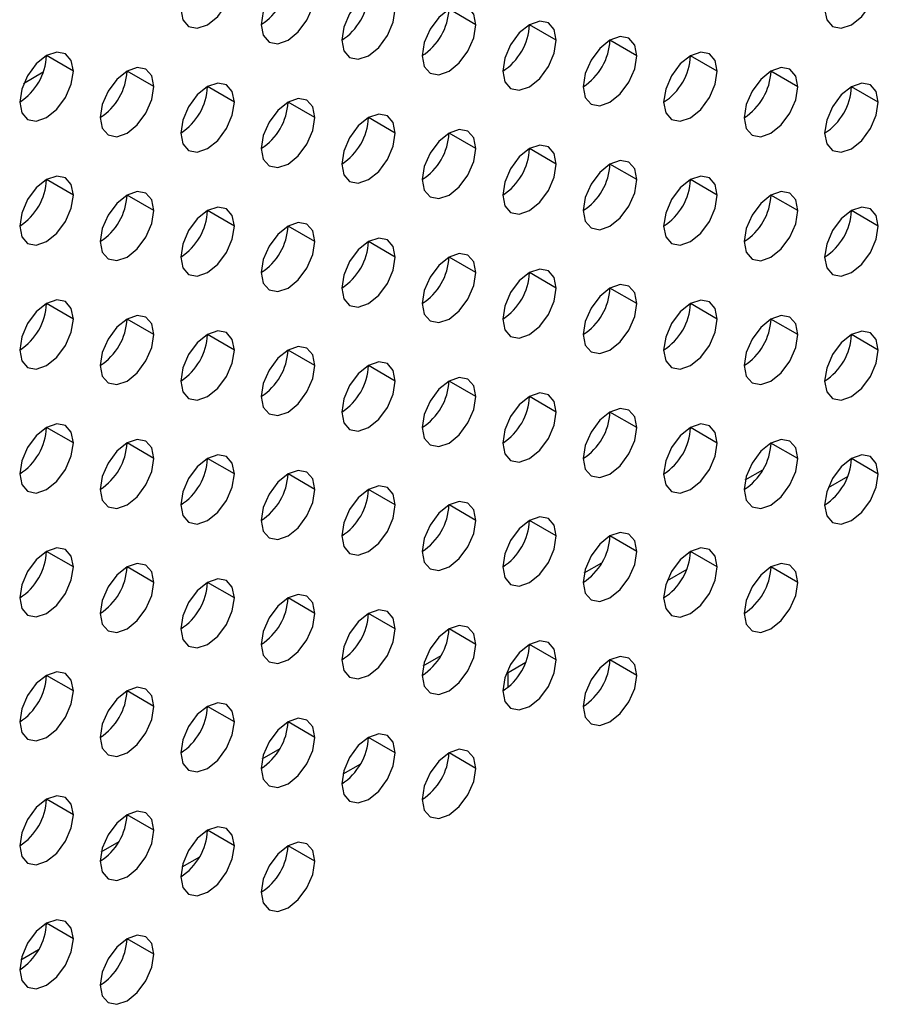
# Model space of a CAD drawing. Header units: millimetres. Extents: x 0 to 1118, y 0 to 864.
# Tile 291 of 438: x 990.56 to 992.83, y 638.32 to 640.92. Entities that reach past the tile are written whole.
import ezdxf

# ---------------------------------------------------------------- set-up
doc = ezdxf.new("R2010")
doc.units = ezdxf.units.MM

msp = doc.modelspace()

# ---------------------------------------------------------------- linework, layer by layer
at = {"color": 7, "linetype": 'Continuous', "lineweight": 25}
for p, q in [((991.7657, 640.9034), (991.695, 640.9442)), ((991.9778, 640.8625), (991.9071, 640.9033)), ((992.1899, 640.8217), (992.1192, 640.8625)), ((990.705, 640.781), (990.6343, 640.8218)), ((992.4021, 640.7808), (992.3314, 640.8216)), ((990.9171, 640.7401), (990.8464, 640.7809)), ((992.6142, 640.74), (992.5435, 640.7808)), ((991.1293, 640.6993), (991.0586, 640.7401)), ((992.8263, 640.6991), (992.7556, 640.7399)), ((991.3414, 640.6584), (991.2707, 640.6993)), ((991.5535, 640.6176), (991.4828, 640.6584)), ((991.7657, 640.5767), (991.695, 640.6176)), ((991.9778, 640.5359), (991.9071, 640.5767)), ((992.1899, 640.495), (992.1192, 640.5359)), ((990.705, 640.4544), (990.6343, 640.4952)), ((992.4021, 640.4542), (992.3314, 640.495)), ((990.9171, 640.4135), (990.8464, 640.4543)), ((992.6142, 640.4134), (992.5435, 640.4542)), ((991.1293, 640.3727), (991.0586, 640.4135)), ((992.8263, 640.3725), (992.7556, 640.4133)), ((991.3414, 640.3318), (991.2707, 640.3726)), ((991.5535, 640.291), (991.4828, 640.3318)), ((991.7657, 640.2501), (991.695, 640.2909)), ((991.9778, 640.2093), (991.9071, 640.2501)), ((992.1899, 640.1684), (992.1192, 640.2092)), ((990.705, 640.1277), (990.6343, 640.1686)), ((992.4021, 640.1276), (992.3314, 640.1684)), ((990.9171, 640.0869), (990.8464, 640.1277)), ((992.6142, 640.0867), (992.5435, 640.1276)), ((991.1293, 640.046), (991.0586, 640.0869)), ((992.8263, 640.0459), (992.7556, 640.0867)), ((991.3414, 640.0052), (991.2707, 640.046)), ((991.5535, 639.9644), (991.4828, 640.0052)), ((991.7657, 639.9235), (991.695, 639.9643)), ((991.9778, 639.8827), (991.9071, 639.9235)), ((992.1899, 639.8418), (992.1192, 639.8826)), ((990.705, 639.8011), (990.6343, 639.8419)), ((992.4021, 639.801), (992.3314, 639.8418)), ((990.9171, 639.7603), (990.8464, 639.8011)), ((992.6142, 639.7601), (992.5435, 639.8009)), ((991.1293, 639.7194), (991.0586, 639.7603)), ((992.8263, 639.7193), (992.7556, 639.7601)), ((991.3414, 639.6786), (991.2707, 639.7194)), ((992.7456, 639.7125), (992.6939, 639.6826)), ((991.5535, 639.6377), (991.4828, 639.6786)), ((991.7657, 639.5969), (991.695, 639.6377)), ((991.9778, 639.556), (991.9071, 639.5969)), ((992.1899, 639.5152), (992.1192, 639.556)), ((990.705, 639.4745), (990.6343, 639.5153)), ((992.4021, 639.4743), (992.3314, 639.5152)), ((990.9171, 639.4337), (990.8464, 639.4745)), ((992.3214, 639.4676), (992.2696, 639.4377)), ((992.6142, 639.4335), (992.5435, 639.4743)), ((991.1293, 639.3928), (991.0586, 639.4336)), ((991.3414, 639.352), (991.2707, 639.3928)), ((991.5535, 639.3111), (991.4828, 639.3519)), ((991.7657, 639.2703), (991.695, 639.3111)), ((991.9778, 639.2294), (991.9071, 639.2702)), ((992.1899, 639.1886), (992.1192, 639.2294)), ((991.8971, 639.2226), (991.8505, 639.1957)), ((990.705, 639.1479), (990.6343, 639.1887)), ((990.9171, 639.107), (990.8464, 639.1479)), ((991.1293, 639.0662), (991.0586, 639.107)), ((991.3414, 639.0254), (991.2707, 639.0662)), ((991.5535, 638.9845), (991.4828, 639.0253)), ((991.7657, 638.9437), (991.695, 638.9845)), ((991.4617, 638.955), (991.4151, 638.9281)), ((990.705, 638.8213), (990.6343, 638.8621)), ((990.9171, 638.7804), (990.8464, 638.8212)), ((991.1293, 638.7396), (991.0586, 638.7804)), ((991.3414, 638.6987), (991.2707, 638.7396)), ((991.0375, 638.7101), (990.9908, 638.6831)), ((990.705, 638.4947), (990.6343, 638.5355)), ((990.9171, 638.4538), (990.8464, 638.4946)), ((990.6132, 638.4651), (990.5666, 638.4382))]:
    msp.add_line(p, q, dxfattribs=at)
at = {"color": 8, "linetype": 'Continuous', "lineweight": 25}
for p, q in [((990.6257, 640.7778), (990.574, 640.7479)), ((992.4758, 639.7037), (992.5224, 639.7306)), ((992.0515, 639.4587), (992.0981, 639.4857)), ((991.6272, 639.2138), (991.6739, 639.2407)), ((991.8505, 639.1576), (991.8505, 639.1957)), ((991.203, 638.9689), (991.2496, 638.9958)), ((990.7787, 638.724), (990.8253, 638.7509))]:
    msp.add_line(p, q, dxfattribs=at)
at = {"color": 7, "linetype": 'Continuous', "lineweight": 25, "flags": 128}
for points in [[(990.9879, 640.9443), (990.9932, 640.9161), (991.0086, 640.8985), (991.0315, 640.894), (991.0586, 640.9034), (991.0856, 640.9253), (991.1086, 640.9562), (991.1239, 640.9915), (991.1293, 641.0259)], [(991.3414, 640.985), (991.336, 641.0132), (991.3207, 641.0308), (991.2978, 641.0353), (991.2707, 641.0259), (991.2436, 641.004), (991.2207, 640.9731), (991.2054, 640.9378), (991.2, 640.9034)], [(992.6849, 640.9441), (992.6903, 640.916), (992.7056, 640.8983), (992.7286, 640.8939), (992.7556, 640.9033), (992.7827, 640.9251), (992.8056, 640.956), (992.8209, 640.9914), (992.8263, 641.0257)], [(991.5535, 640.9442), (991.5482, 640.9723), (991.5328, 640.99), (991.5099, 640.9944), (991.4828, 640.985), (991.4558, 640.9632), (991.4328, 640.9323), (991.4175, 640.8969), (991.4121, 640.8626)], [(991.2, 640.9034), (991.2054, 640.8753), (991.2207, 640.8576), (991.2436, 640.8532), (991.2707, 640.8626), (991.2978, 640.8844), (991.3207, 640.9154), (991.336, 640.9507), (991.3414, 640.985)], [(991.4121, 640.8626), (991.4175, 640.8344), (991.4328, 640.8168), (991.4558, 640.8123), (991.4828, 640.8217), (991.5099, 640.8436), (991.5328, 640.8745), (991.5482, 640.9098), (991.5535, 640.9442)], [(991.7657, 640.9034), (991.7603, 640.9315), (991.745, 640.9491), (991.722, 640.9536), (991.695, 640.9442), (991.6679, 640.9224), (991.645, 640.8914), (991.6296, 640.8561), (991.6242, 640.8217)], [(991.6242, 640.8217), (991.6296, 640.7936), (991.645, 640.7759), (991.6679, 640.7715), (991.695, 640.7809), (991.722, 640.8027), (991.745, 640.8337), (991.7603, 640.869), (991.7657, 640.9034)], [(991.9778, 640.8625), (991.9724, 640.8906), (991.9571, 640.9083), (991.9342, 640.9127), (991.9071, 640.9033), (991.88, 640.8815), (991.8571, 640.8506), (991.8418, 640.8152), (991.8364, 640.7809)], [(991.8364, 640.7809), (991.8418, 640.7527), (991.8571, 640.7351), (991.88, 640.7306), (991.9071, 640.74), (991.9342, 640.7619), (991.9571, 640.7928), (991.9724, 640.8282), (991.9778, 640.8625)], [(992.1899, 640.8217), (992.1846, 640.8498), (992.1692, 640.8674), (992.1463, 640.8719), (992.1192, 640.8625), (992.0922, 640.8407), (992.0692, 640.8097), (992.0539, 640.7744), (992.0485, 640.74)], [(990.705, 640.781), (990.6996, 640.8091), (990.6843, 640.8268), (990.6614, 640.8312), (990.6343, 640.8218), (990.6072, 640.8), (990.5843, 640.769), (990.569, 640.7337), (990.5636, 640.6993)], [(992.0485, 640.74), (992.0539, 640.7119), (992.0692, 640.6942), (992.0922, 640.6898), (992.1192, 640.6992), (992.1463, 640.721), (992.1692, 640.752), (992.1846, 640.7873), (992.1899, 640.8217)], [(992.4021, 640.7808), (992.3967, 640.809), (992.3814, 640.8266), (992.3584, 640.8311), (992.3314, 640.8216), (992.3043, 640.7998), (992.2814, 640.7689), (992.266, 640.7335), (992.2606, 640.6992)], [(990.9171, 640.7401), (990.9118, 640.7683), (990.8964, 640.7859), (990.8735, 640.7904), (990.8464, 640.781), (990.8194, 640.7591), (990.7964, 640.7282), (990.7811, 640.6928), (990.7757, 640.6585)], [(992.6142, 640.74), (992.6088, 640.7681), (992.5935, 640.7858), (992.5705, 640.7902), (992.5435, 640.7808), (992.5164, 640.759), (992.4935, 640.728), (992.4782, 640.6927), (992.4728, 640.6583)], [(990.5636, 640.6993), (990.569, 640.6712), (990.5843, 640.6536), (990.6072, 640.6491), (990.6343, 640.6585), (990.6614, 640.6803), (990.6843, 640.7113), (990.6996, 640.7466), (990.705, 640.781)], [(992.2606, 640.6992), (992.266, 640.671), (992.2814, 640.6534), (992.3043, 640.6489), (992.3314, 640.6583), (992.3584, 640.6802), (992.3814, 640.7111), (992.3967, 640.7465), (992.4021, 640.7808)], [(990.7757, 640.6585), (990.7811, 640.6303), (990.7964, 640.6127), (990.8194, 640.6082), (990.8464, 640.6177), (990.8735, 640.6395), (990.8964, 640.6704), (990.9118, 640.7058), (990.9171, 640.7401)], [(991.1293, 640.6993), (991.1239, 640.7274), (991.1086, 640.7451), (991.0856, 640.7495), (991.0586, 640.7401), (991.0315, 640.7183), (991.0086, 640.6873), (990.9932, 640.652), (990.9879, 640.6176)], [(992.4728, 640.6583), (992.4782, 640.6302), (992.4935, 640.6125), (992.5164, 640.6081), (992.5435, 640.6175), (992.5705, 640.6393), (992.5935, 640.6703), (992.6088, 640.7056), (992.6142, 640.74)], [(992.8263, 640.6991), (992.8209, 640.7273), (992.8056, 640.7449), (992.7827, 640.7494), (992.7556, 640.74), (992.7286, 640.7181), (992.7056, 640.6872), (992.6903, 640.6518), (992.6849, 640.6175)], [(991.3414, 640.6584), (991.336, 640.6866), (991.3207, 640.7042), (991.2978, 640.7087), (991.2707, 640.6993), (991.2436, 640.6774), (991.2207, 640.6465), (991.2054, 640.6111), (991.2, 640.5768)], [(990.9879, 640.6176), (990.9932, 640.5895), (991.0086, 640.5719), (991.0315, 640.5674), (991.0586, 640.5768), (991.0856, 640.5986), (991.1086, 640.6296), (991.1239, 640.6649), (991.1293, 640.6993)], [(992.6849, 640.6175), (992.6903, 640.5893), (992.7056, 640.5717), (992.7286, 640.5672), (992.7556, 640.5766), (992.7827, 640.5985), (992.8056, 640.6294), (992.8209, 640.6648), (992.8263, 640.6991)], [(991.2, 640.5768), (991.2054, 640.5487), (991.2207, 640.531), (991.2436, 640.5266), (991.2707, 640.536), (991.2978, 640.5578), (991.3207, 640.5887), (991.336, 640.6241), (991.3414, 640.6584)], [(991.5535, 640.6176), (991.5482, 640.6457), (991.5328, 640.6634), (991.5099, 640.6678), (991.4828, 640.6584), (991.4558, 640.6366), (991.4328, 640.6056), (991.4175, 640.5703), (991.4121, 640.5359)], [(991.4121, 640.5359), (991.4175, 640.5078), (991.4328, 640.4902), (991.4558, 640.4857), (991.4828, 640.4951), (991.5099, 640.5169), (991.5328, 640.5479), (991.5482, 640.5832), (991.5535, 640.6176)], [(991.7657, 640.5767), (991.7603, 640.6049), (991.745, 640.6225), (991.722, 640.627), (991.695, 640.6176), (991.6679, 640.5957), (991.645, 640.5648), (991.6296, 640.5295), (991.6242, 640.4951)], [(991.6242, 640.4951), (991.6296, 640.467), (991.645, 640.4493), (991.6679, 640.4449), (991.695, 640.4543), (991.722, 640.4761), (991.745, 640.507), (991.7603, 640.5424), (991.7657, 640.5767)], [(991.9778, 640.5359), (991.9724, 640.564), (991.9571, 640.5817), (991.9342, 640.5861), (991.9071, 640.5767), (991.88, 640.5549), (991.8571, 640.5239), (991.8418, 640.4886), (991.8364, 640.4543)], [(991.8364, 640.4543), (991.8418, 640.4261), (991.8571, 640.4085), (991.88, 640.404), (991.9071, 640.4134), (991.9342, 640.4353), (991.9571, 640.4662), (991.9724, 640.5015), (991.9778, 640.5359)], [(992.1899, 640.495), (992.1846, 640.5232), (992.1692, 640.5408), (992.1463, 640.5453), (992.1192, 640.5359), (992.0922, 640.514), (992.0692, 640.4831), (992.0539, 640.4478), (992.0485, 640.4134)], [(990.705, 640.4544), (990.6996, 640.4825), (990.6843, 640.5001), (990.6614, 640.5046), (990.6343, 640.4952), (990.6072, 640.4734), (990.5843, 640.4424), (990.569, 640.4071), (990.5636, 640.3727)], [(992.4021, 640.4542), (992.3967, 640.4823), (992.3814, 640.5), (992.3584, 640.5044), (992.3314, 640.495), (992.3043, 640.4732), (992.2814, 640.4423), (992.266, 640.4069), (992.2606, 640.3726)], [(992.0485, 640.4134), (992.0539, 640.3853), (992.0692, 640.3676), (992.0922, 640.3632), (992.1192, 640.3726), (992.1463, 640.3944), (992.1692, 640.4254), (992.1846, 640.4607), (992.1899, 640.495)], [(990.5636, 640.3727), (990.569, 640.3446), (990.5843, 640.3269), (990.6072, 640.3225), (990.6343, 640.3319), (990.6614, 640.3537), (990.6843, 640.3847), (990.6996, 640.42), (990.705, 640.4544)], [(990.9171, 640.4135), (990.9118, 640.4417), (990.8964, 640.4593), (990.8735, 640.4638), (990.8464, 640.4543), (990.8194, 640.4325), (990.7964, 640.4016), (990.7811, 640.3662), (990.7757, 640.3319)], [(992.2606, 640.3726), (992.266, 640.3444), (992.2814, 640.3268), (992.3043, 640.3223), (992.3314, 640.3317), (992.3584, 640.3536), (992.3814, 640.3845), (992.3967, 640.4198), (992.4021, 640.4542)], [(992.6142, 640.4134), (992.6088, 640.4415), (992.5935, 640.4591), (992.5705, 640.4636), (992.5435, 640.4542), (992.5164, 640.4323), (992.4935, 640.4014), (992.4782, 640.3661), (992.4728, 640.3317)], [(991.1293, 640.3727), (991.1239, 640.4008), (991.1086, 640.4184), (991.0856, 640.4229), (991.0586, 640.4135), (991.0315, 640.3917), (991.0086, 640.3607), (990.9932, 640.3254), (990.9879, 640.291)], [(992.8263, 640.3725), (992.8209, 640.4006), (992.8056, 640.4183), (992.7827, 640.4227), (992.7556, 640.4133), (992.7286, 640.3915), (992.7056, 640.3606), (992.6903, 640.3252), (992.6849, 640.2909)], [(990.7757, 640.3319), (990.7811, 640.3037), (990.7964, 640.2861), (990.8194, 640.2816), (990.8464, 640.291), (990.8735, 640.3129), (990.8964, 640.3438), (990.9118, 640.3792), (990.9171, 640.4135)], [(992.4728, 640.3317), (992.4782, 640.3036), (992.4935, 640.2859), (992.5164, 640.2815), (992.5435, 640.2909), (992.5705, 640.3127), (992.5935, 640.3437), (992.6088, 640.379), (992.6142, 640.4134)], [(990.9879, 640.291), (990.9932, 640.2629), (991.0086, 640.2452), (991.0315, 640.2408), (991.0586, 640.2502), (991.0856, 640.272), (991.1086, 640.303), (991.1239, 640.3383), (991.1293, 640.3727)], [(991.3414, 640.3318), (991.336, 640.36), (991.3207, 640.3776), (991.2978, 640.3821), (991.2707, 640.3727), (991.2436, 640.3508), (991.2207, 640.3199), (991.2054, 640.2845), (991.2, 640.2502)], [(992.6849, 640.2909), (992.6903, 640.2627), (992.7056, 640.2451), (992.7286, 640.2406), (992.7556, 640.25), (992.7827, 640.2719), (992.8056, 640.3028), (992.8209, 640.3382), (992.8263, 640.3725)], [(991.2, 640.2502), (991.2054, 640.222), (991.2207, 640.2044), (991.2436, 640.1999), (991.2707, 640.2093), (991.2978, 640.2312), (991.3207, 640.2621), (991.336, 640.2975), (991.3414, 640.3318)], [(991.5535, 640.291), (991.5482, 640.3191), (991.5328, 640.3368), (991.5099, 640.3412), (991.4828, 640.3318), (991.4558, 640.31), (991.4328, 640.279), (991.4175, 640.2437), (991.4121, 640.2093)], [(991.4121, 640.2093), (991.4175, 640.1812), (991.4328, 640.1635), (991.4558, 640.1591), (991.4828, 640.1685), (991.5099, 640.1903), (991.5328, 640.2213), (991.5482, 640.2566), (991.5535, 640.291)], [(991.7657, 640.2501), (991.7603, 640.2783), (991.745, 640.2959), (991.722, 640.3004), (991.695, 640.291), (991.6679, 640.2691), (991.645, 640.2382), (991.6296, 640.2028), (991.6242, 640.1685)], [(991.6242, 640.1685), (991.6296, 640.1403), (991.645, 640.1227), (991.6679, 640.1182), (991.695, 640.1276), (991.722, 640.1495), (991.745, 640.1804), (991.7603, 640.2158), (991.7657, 640.2501)], [(991.9778, 640.2093), (991.9724, 640.2374), (991.9571, 640.2551), (991.9342, 640.2595), (991.9071, 640.2501), (991.88, 640.2283), (991.8571, 640.1973), (991.8418, 640.162), (991.8364, 640.1276)], [(992.1899, 640.1684), (992.1846, 640.1966), (992.1692, 640.2142), (992.1463, 640.2187), (992.1192, 640.2093), (992.0922, 640.1874), (992.0692, 640.1565), (992.0539, 640.1211), (992.0485, 640.0868)], [(991.8364, 640.1276), (991.8418, 640.0995), (991.8571, 640.0819), (991.88, 640.0774), (991.9071, 640.0868), (991.9342, 640.1086), (991.9571, 640.1396), (991.9724, 640.1749), (991.9778, 640.2093)], [(990.705, 640.1277), (990.6996, 640.1559), (990.6843, 640.1735), (990.6614, 640.178), (990.6343, 640.1686), (990.6072, 640.1467), (990.5843, 640.1158), (990.569, 640.0805), (990.5636, 640.0461)], [(992.0485, 640.0868), (992.0539, 640.0586), (992.0692, 640.041), (992.0922, 640.0365), (992.1192, 640.046), (992.1463, 640.0678), (992.1692, 640.0987), (992.1846, 640.1341), (992.1899, 640.1684)], [(992.4021, 640.1276), (992.3967, 640.1557), (992.3814, 640.1734), (992.3584, 640.1778), (992.3314, 640.1684), (992.3043, 640.1466), (992.2814, 640.1156), (992.266, 640.0803), (992.2606, 640.0459)], [(990.9171, 640.0869), (990.9118, 640.115), (990.8964, 640.1327), (990.8735, 640.1371), (990.8464, 640.1277), (990.8194, 640.1059), (990.7964, 640.0749), (990.7811, 640.0396), (990.7757, 640.0053)], [(992.6142, 640.0867), (992.6088, 640.1149), (992.5935, 640.1325), (992.5705, 640.137), (992.5435, 640.1276), (992.5164, 640.1057), (992.4935, 640.0748), (992.4782, 640.0394), (992.4728, 640.0051)], [(990.5636, 640.0461), (990.569, 640.018), (990.5843, 640.0003), (990.6072, 639.9959), (990.6343, 640.0053), (990.6614, 640.0271), (990.6843, 640.058), (990.6996, 640.0934), (990.705, 640.1277)], [(992.2606, 640.0459), (992.266, 640.0178), (992.2814, 640.0002), (992.3043, 639.9957), (992.3314, 640.0051), (992.3584, 640.0269), (992.3814, 640.0579), (992.3967, 640.0932), (992.4021, 640.1276)], [(990.7757, 640.0053), (990.7811, 639.9771), (990.7964, 639.9595), (990.8194, 639.955), (990.8464, 639.9644), (990.8735, 639.9863), (990.8964, 640.0172), (990.9118, 640.0525), (990.9171, 640.0869)], [(991.1293, 640.046), (991.1239, 640.0742), (991.1086, 640.0918), (991.0856, 640.0963), (991.0586, 640.0869), (991.0315, 640.065), (991.0086, 640.0341), (990.9932, 639.9988), (990.9879, 639.9644)], [(992.4728, 640.0051), (992.4782, 639.977), (992.4935, 639.9593), (992.5164, 639.9549), (992.5435, 639.9643), (992.5705, 639.9861), (992.5935, 640.017), (992.6088, 640.0524), (992.6142, 640.0867)], [(992.8263, 640.0459), (992.8209, 640.074), (992.8056, 640.0917), (992.7827, 640.0961), (992.7556, 640.0867), (992.7286, 640.0649), (992.7056, 640.0339), (992.6903, 639.9986), (992.6849, 639.9642)], [(990.9879, 639.9644), (990.9932, 639.9363), (991.0086, 639.9186), (991.0315, 639.9142), (991.0586, 639.9236), (991.0856, 639.9454), (991.1086, 639.9764), (991.1239, 640.0117), (991.1293, 640.046)], [(991.3414, 640.0052), (991.336, 640.0333), (991.3207, 640.051), (991.2978, 640.0554), (991.2707, 640.046), (991.2436, 640.0242), (991.2207, 639.9933), (991.2054, 639.9579), (991.2, 639.9236)], [(992.6849, 639.9642), (992.6903, 639.9361), (992.7056, 639.9185), (992.7286, 639.914), (992.7556, 639.9234), (992.7827, 639.9453), (992.8056, 639.9762), (992.8209, 640.0115), (992.8263, 640.0459)], [(991.5535, 639.9644), (991.5482, 639.9925), (991.5328, 640.0101), (991.5099, 640.0146), (991.4828, 640.0052), (991.4558, 639.9834), (991.4328, 639.9524), (991.4175, 639.9171), (991.4121, 639.8827)], [(991.2, 639.9236), (991.2054, 639.8954), (991.2207, 639.8778), (991.2436, 639.8733), (991.2707, 639.8827), (991.2978, 639.9046), (991.3207, 639.9355), (991.336, 639.9708), (991.3414, 640.0052)], [(991.4121, 639.8827), (991.4175, 639.8546), (991.4328, 639.8369), (991.4558, 639.8325), (991.4828, 639.8419), (991.5099, 639.8637), (991.5328, 639.8947), (991.5482, 639.93), (991.5535, 639.9644)], [(991.7657, 639.9235), (991.7603, 639.9516), (991.745, 639.9693), (991.722, 639.9737), (991.695, 639.9643), (991.6679, 639.9425), (991.645, 639.9116), (991.6296, 639.8762), (991.6242, 639.8419)], [(991.9778, 639.8827), (991.9724, 639.9108), (991.9571, 639.9284), (991.9342, 639.9329), (991.9071, 639.9235), (991.88, 639.9017), (991.8571, 639.8707), (991.8418, 639.8354), (991.8364, 639.801)], [(991.6242, 639.8419), (991.6296, 639.8137), (991.645, 639.7961), (991.6679, 639.7916), (991.695, 639.801), (991.722, 639.8229), (991.745, 639.8538), (991.7603, 639.8892), (991.7657, 639.9235)], [(991.8364, 639.801), (991.8418, 639.7729), (991.8571, 639.7552), (991.88, 639.7508), (991.9071, 639.7602), (991.9342, 639.782), (991.9571, 639.813), (991.9724, 639.8483), (991.9778, 639.8827)], [(992.1899, 639.8418), (992.1846, 639.87), (992.1692, 639.8876), (992.1463, 639.8921), (992.1192, 639.8826), (992.0922, 639.8608), (992.0692, 639.8299), (992.0539, 639.7945), (992.0485, 639.7602)], [(990.705, 639.8011), (990.6996, 639.8293), (990.6843, 639.8469), (990.6614, 639.8514), (990.6343, 639.842), (990.6072, 639.8201), (990.5843, 639.7892), (990.569, 639.7538), (990.5636, 639.7195)], [(992.4021, 639.801), (992.3967, 639.8291), (992.3814, 639.8467), (992.3584, 639.8512), (992.3314, 639.8418), (992.3043, 639.82), (992.2814, 639.789), (992.266, 639.7537), (992.2606, 639.7193)], [(992.0485, 639.7602), (992.0539, 639.732), (992.0692, 639.7144), (992.0922, 639.7099), (992.1192, 639.7193), (992.1463, 639.7412), (992.1692, 639.7721), (992.1846, 639.8075), (992.1899, 639.8418)], [(990.5636, 639.7195), (990.569, 639.6913), (990.5843, 639.6737), (990.6072, 639.6692), (990.6343, 639.6787), (990.6614, 639.7005), (990.6843, 639.7314), (990.6996, 639.7668), (990.705, 639.8011)], [(990.9171, 639.7603), (990.9118, 639.7884), (990.8964, 639.8061), (990.8735, 639.8105), (990.8464, 639.8011), (990.8194, 639.7793), (990.7964, 639.7483), (990.7811, 639.713), (990.7757, 639.6786)], [(992.2606, 639.7193), (992.266, 639.6912), (992.2814, 639.6735), (992.3043, 639.6691), (992.3314, 639.6785), (992.3584, 639.7003), (992.3814, 639.7313), (992.3967, 639.7666), (992.4021, 639.801)], [(992.6142, 639.7601), (992.6088, 639.7883), (992.5935, 639.8059), (992.5705, 639.8104), (992.5435, 639.801), (992.5164, 639.7791), (992.4935, 639.7482), (992.4782, 639.7128), (992.4728, 639.6785)], [(990.7757, 639.6786), (990.7811, 639.6505), (990.7964, 639.6329), (990.8194, 639.6284), (990.8464, 639.6378), (990.8735, 639.6596), (990.8964, 639.6906), (990.9118, 639.7259), (990.9171, 639.7603)], [(991.1293, 639.7194), (991.1239, 639.7476), (991.1086, 639.7652), (991.0856, 639.7697), (991.0586, 639.7603), (991.0315, 639.7384), (991.0086, 639.7075), (990.9932, 639.6721), (990.9879, 639.6378)], [(992.4728, 639.6785), (992.4782, 639.6503), (992.4935, 639.6327), (992.5164, 639.6282), (992.5435, 639.6376), (992.5705, 639.6595), (992.5935, 639.6904), (992.6088, 639.7258), (992.6142, 639.7601)], [(992.8263, 639.7193), (992.8209, 639.7474), (992.8056, 639.7651), (992.7827, 639.7695), (992.7556, 639.7601), (992.7286, 639.7383), (992.7056, 639.7073), (992.6903, 639.672), (992.6849, 639.6376)], [(991.3414, 639.6786), (991.336, 639.7067), (991.3207, 639.7244), (991.2978, 639.7288), (991.2707, 639.7194), (991.2436, 639.6976), (991.2207, 639.6666), (991.2054, 639.6313), (991.2, 639.5969)], [(990.9879, 639.6378), (990.9932, 639.6097), (991.0086, 639.592), (991.0315, 639.5876), (991.0586, 639.597), (991.0856, 639.6188), (991.1086, 639.6497), (991.1239, 639.6851), (991.1293, 639.7194)], [(992.6849, 639.6376), (992.6903, 639.6095), (992.7056, 639.5918), (992.7286, 639.5874), (992.7556, 639.5968), (992.7827, 639.6186), (992.8056, 639.6496), (992.8209, 639.6849), (992.8263, 639.7193)], [(991.2, 639.5969), (991.2054, 639.5688), (991.2207, 639.5512), (991.2436, 639.5467), (991.2707, 639.5561), (991.2978, 639.5779), (991.3207, 639.6089), (991.336, 639.6442), (991.3414, 639.6786)], [(991.5535, 639.6377), (991.5482, 639.6659), (991.5328, 639.6835), (991.5099, 639.688), (991.4828, 639.6786), (991.4558, 639.6567), (991.4328, 639.6258), (991.4175, 639.5905), (991.4121, 639.5561)], [(991.7657, 639.5969), (991.7603, 639.625), (991.745, 639.6427), (991.722, 639.6471), (991.695, 639.6377), (991.6679, 639.6159), (991.645, 639.5849), (991.6296, 639.5496), (991.6242, 639.5152)], [(991.4121, 639.5561), (991.4175, 639.528), (991.4328, 639.5103), (991.4558, 639.5059), (991.4828, 639.5153), (991.5099, 639.5371), (991.5328, 639.568), (991.5482, 639.6034), (991.5535, 639.6377)], [(991.6242, 639.5152), (991.6296, 639.4871), (991.645, 639.4695), (991.6679, 639.465), (991.695, 639.4744), (991.722, 639.4963), (991.745, 639.5272), (991.7603, 639.5625), (991.7657, 639.5969)], [(991.9778, 639.556), (991.9724, 639.5842), (991.9571, 639.6018), (991.9342, 639.6063), (991.9071, 639.5969), (991.88, 639.575), (991.8571, 639.5441), (991.8418, 639.5088), (991.8364, 639.4744)], [(992.1899, 639.5152), (992.1846, 639.5433), (992.1692, 639.561), (992.1463, 639.5654), (992.1192, 639.556), (992.0922, 639.5342), (992.0692, 639.5033), (992.0539, 639.4679), (992.0485, 639.4336)], [(991.8364, 639.4744), (991.8418, 639.4463), (991.8571, 639.4286), (991.88, 639.4242), (991.9071, 639.4336), (991.9342, 639.4554), (991.9571, 639.4863), (991.9724, 639.5217), (991.9778, 639.556)], [(990.705, 639.4745), (990.6996, 639.5026), (990.6843, 639.5203), (990.6614, 639.5247), (990.6343, 639.5153), (990.6072, 639.4935), (990.5843, 639.4626), (990.569, 639.4272), (990.5636, 639.3929)], [(992.0485, 639.4336), (992.0539, 639.4054), (992.0692, 639.3878), (992.0922, 639.3833), (992.1192, 639.3927), (992.1463, 639.4146), (992.1692, 639.4455), (992.1846, 639.4808), (992.1899, 639.5152)], [(992.4021, 639.4743), (992.3967, 639.5025), (992.3814, 639.5201), (992.3584, 639.5246), (992.3314, 639.5152), (992.3043, 639.4933), (992.2814, 639.4624), (992.266, 639.4271), (992.2606, 639.3927)], [(990.5636, 639.3929), (990.569, 639.3647), (990.5843, 639.3471), (990.6072, 639.3426), (990.6343, 639.352), (990.6614, 639.3739), (990.6843, 639.4048), (990.6996, 639.4402), (990.705, 639.4745)], [(990.9171, 639.4337), (990.9118, 639.4618), (990.8964, 639.4794), (990.8735, 639.4839), (990.8464, 639.4745), (990.8194, 639.4527), (990.7964, 639.4217), (990.7811, 639.3864), (990.7757, 639.352)], [(992.2606, 639.3927), (992.266, 639.3646), (992.2814, 639.3469), (992.3043, 639.3425), (992.3314, 639.3519), (992.3584, 639.3737), (992.3814, 639.4047), (992.3967, 639.44), (992.4021, 639.4743)], [(992.6142, 639.4335), (992.6088, 639.4616), (992.5935, 639.4793), (992.5705, 639.4837), (992.5435, 639.4743), (992.5164, 639.4525), (992.4935, 639.4216), (992.4782, 639.3862), (992.4728, 639.3519)], [(991.1293, 639.3928), (991.1239, 639.421), (991.1086, 639.4386), (991.0856, 639.4431), (991.0586, 639.4336), (991.0315, 639.4118), (991.0086, 639.3809), (990.9932, 639.3455), (990.9879, 639.3112)], [(990.7757, 639.352), (990.7811, 639.3239), (990.7964, 639.3062), (990.8194, 639.3018), (990.8464, 639.3112), (990.8735, 639.333), (990.8964, 639.364), (990.9118, 639.3993), (990.9171, 639.4337)], [(992.4728, 639.3519), (992.4782, 639.3237), (992.4935, 639.3061), (992.5164, 639.3016), (992.5435, 639.311), (992.5705, 639.3329), (992.5935, 639.3638), (992.6088, 639.3991), (992.6142, 639.4335)], [(990.9879, 639.3112), (990.9932, 639.283), (991.0086, 639.2654), (991.0315, 639.2609), (991.0586, 639.2703), (991.0856, 639.2922), (991.1086, 639.3231), (991.1239, 639.3585), (991.1293, 639.3928)], [(991.3414, 639.352), (991.336, 639.3801), (991.3207, 639.3978), (991.2978, 639.4022), (991.2707, 639.3928), (991.2436, 639.371), (991.2207, 639.34), (991.2054, 639.3047), (991.2, 639.2703)], [(991.5535, 639.3111), (991.5482, 639.3393), (991.5328, 639.3569), (991.5099, 639.3614), (991.4828, 639.352), (991.4558, 639.3301), (991.4328, 639.2992), (991.4175, 639.2638), (991.4121, 639.2295)], [(991.2, 639.2703), (991.2054, 639.2422), (991.2207, 639.2245), (991.2436, 639.2201), (991.2707, 639.2295), (991.2978, 639.2513), (991.3207, 639.2823), (991.336, 639.3176), (991.3414, 639.352)], [(991.4121, 639.2295), (991.4175, 639.2013), (991.4328, 639.1837), (991.4558, 639.1792), (991.4828, 639.1886), (991.5099, 639.2105), (991.5328, 639.2414), (991.5482, 639.2768), (991.5535, 639.3111)], [(991.7657, 639.2703), (991.7603, 639.2984), (991.745, 639.3161), (991.722, 639.3205), (991.695, 639.3111), (991.6679, 639.2893), (991.645, 639.2583), (991.6296, 639.223), (991.6242, 639.1886)], [(991.9778, 639.2294), (991.9724, 639.2576), (991.9571, 639.2752), (991.9342, 639.2797), (991.9071, 639.2703), (991.88, 639.2484), (991.8571, 639.2175), (991.8418, 639.1821), (991.8364, 639.1478)], [(991.6242, 639.1886), (991.6296, 639.1605), (991.645, 639.1429), (991.6679, 639.1384), (991.695, 639.1478), (991.722, 639.1696), (991.745, 639.2006), (991.7603, 639.2359), (991.7657, 639.2703)], [(991.8364, 639.1478), (991.8418, 639.1196), (991.8571, 639.102), (991.88, 639.0975), (991.9071, 639.107), (991.9342, 639.1288), (991.9571, 639.1597), (991.9724, 639.1951), (991.9778, 639.2294)], [(992.1899, 639.1886), (992.1846, 639.2167), (992.1692, 639.2344), (992.1463, 639.2388), (992.1192, 639.2294), (992.0922, 639.2076), (992.0692, 639.1766), (992.0539, 639.1413), (992.0485, 639.1069)], [(990.705, 639.1479), (990.6996, 639.176), (990.6843, 639.1937), (990.6614, 639.1981), (990.6343, 639.1887), (990.6072, 639.1669), (990.5843, 639.1359), (990.569, 639.1006), (990.5636, 639.0663)], [(992.0485, 639.1069), (992.0539, 639.0788), (992.0692, 639.0612), (992.0922, 639.0567), (992.1192, 639.0661), (992.1463, 639.0879), (992.1692, 639.1189), (992.1846, 639.1542), (992.1899, 639.1886)], [(990.9171, 639.107), (990.9118, 639.1352), (990.8964, 639.1528), (990.8735, 639.1573), (990.8464, 639.1479), (990.8194, 639.126), (990.7964, 639.0951), (990.7811, 639.0598), (990.7757, 639.0254)], [(990.5636, 639.0663), (990.569, 639.0381), (990.5843, 639.0205), (990.6072, 639.016), (990.6343, 639.0254), (990.6614, 639.0473), (990.6843, 639.0782), (990.6996, 639.1135), (990.705, 639.1479)], [(990.7757, 639.0254), (990.7811, 638.9973), (990.7964, 638.9796), (990.8194, 638.9752), (990.8464, 638.9846), (990.8735, 639.0064), (990.8964, 639.0374), (990.9118, 639.0727), (990.9171, 639.107)], [(991.1293, 639.0662), (991.1239, 639.0943), (991.1086, 639.112), (991.0856, 639.1164), (991.0586, 639.107), (991.0315, 639.0852), (991.0086, 639.0543), (990.9932, 639.0189), (990.9879, 638.9846)], [(991.3414, 639.0254), (991.336, 639.0535), (991.3207, 639.0711), (991.2978, 639.0756), (991.2707, 639.0662), (991.2436, 639.0443), (991.2207, 639.0134), (991.2054, 638.9781), (991.2, 638.9437)], [(990.9879, 638.9846), (990.9932, 638.9564), (991.0086, 638.9388), (991.0315, 638.9343), (991.0586, 638.9437), (991.0856, 638.9656), (991.1086, 638.9965), (991.1239, 639.0318), (991.1293, 639.0662)], [(991.2, 638.9437), (991.2054, 638.9156), (991.2207, 638.8979), (991.2436, 638.8935), (991.2707, 638.9029), (991.2978, 638.9247), (991.3207, 638.9557), (991.336, 638.991), (991.3414, 639.0254)], [(991.5535, 638.9845), (991.5482, 639.0126), (991.5328, 639.0303), (991.5099, 639.0347), (991.4828, 639.0253), (991.4558, 639.0035), (991.4328, 638.9726), (991.4175, 638.9372), (991.4121, 638.9029)], [(991.7657, 638.9437), (991.7603, 638.9718), (991.745, 638.9894), (991.722, 638.9939), (991.695, 638.9845), (991.6679, 638.9627), (991.645, 638.9317), (991.6296, 638.8964), (991.6242, 638.862)], [(991.4121, 638.9029), (991.4175, 638.8747), (991.4328, 638.8571), (991.4558, 638.8526), (991.4828, 638.862), (991.5099, 638.8839), (991.5328, 638.9148), (991.5482, 638.9502), (991.5535, 638.9845)], [(991.6242, 638.862), (991.6296, 638.8339), (991.645, 638.8162), (991.6679, 638.8118), (991.695, 638.8212), (991.722, 638.843), (991.745, 638.874), (991.7603, 638.9093), (991.7657, 638.9437)], [(990.705, 638.8213), (990.6996, 638.8494), (990.6843, 638.8671), (990.6614, 638.8715), (990.6343, 638.8621), (990.6072, 638.8403), (990.5843, 638.8093), (990.569, 638.774), (990.5636, 638.7396)], [(990.5636, 638.7396), (990.569, 638.7115), (990.5843, 638.6939), (990.6072, 638.6894), (990.6343, 638.6988), (990.6614, 638.7206), (990.6843, 638.7516), (990.6996, 638.7869), (990.705, 638.8213)], [(990.9171, 638.7804), (990.9118, 638.8086), (990.8964, 638.8262), (990.8735, 638.8307), (990.8464, 638.8213), (990.8194, 638.7994), (990.7964, 638.7685), (990.7811, 638.7331), (990.7757, 638.6988)], [(991.1293, 638.7396), (991.1239, 638.7677), (991.1086, 638.7854), (991.0856, 638.7898), (991.0586, 638.7804), (991.0315, 638.7586), (991.0086, 638.7276), (990.9932, 638.6923), (990.9879, 638.6579)], [(990.7757, 638.6988), (990.7811, 638.6706), (990.7964, 638.653), (990.8194, 638.6485), (990.8464, 638.658), (990.8735, 638.6798), (990.8964, 638.7107), (990.9118, 638.7461), (990.9171, 638.7804)], [(990.9879, 638.6579), (990.9932, 638.6298), (991.0086, 638.6122), (991.0315, 638.6077), (991.0586, 638.6171), (991.0856, 638.6389), (991.1086, 638.6699), (991.1239, 638.7052), (991.1293, 638.7396)], [(991.3414, 638.6987), (991.336, 638.7269), (991.3207, 638.7445), (991.2978, 638.749), (991.2707, 638.7396), (991.2436, 638.7177), (991.2207, 638.6868), (991.2054, 638.6514), (991.2, 638.6171)], [(991.2, 638.6171), (991.2054, 638.589), (991.2207, 638.5713), (991.2436, 638.5669), (991.2707, 638.5763), (991.2978, 638.5981), (991.3207, 638.629), (991.336, 638.6644), (991.3414, 638.6987)], [(990.705, 638.4947), (990.6996, 638.5228), (990.6843, 638.5404), (990.6614, 638.5449), (990.6343, 638.5355), (990.6072, 638.5137), (990.5843, 638.4827), (990.569, 638.4474), (990.5636, 638.413)], [(990.9171, 638.4538), (990.9118, 638.482), (990.8964, 638.4996), (990.8735, 638.5041), (990.8464, 638.4946), (990.8194, 638.4728), (990.7964, 638.4419), (990.7811, 638.4065), (990.7757, 638.3722)], [(990.5636, 638.413), (990.569, 638.3849), (990.5843, 638.3672), (990.6072, 638.3628), (990.6343, 638.3722), (990.6614, 638.394), (990.6843, 638.425), (990.6996, 638.4603), (990.705, 638.4947)], [(990.7757, 638.3722), (990.7811, 638.344), (990.7964, 638.3264), (990.8194, 638.3219), (990.8464, 638.3313), (990.8735, 638.3532), (990.8964, 638.3841), (990.9118, 638.4195), (990.9171, 638.4538)]]:
    msp.add_lwpolyline(points, dxfattribs=at)
at = {"color": 7, "linetype": 'Continuous', "lineweight": 25}
for centre in [(991.1172, 641.0329), (991.3293, 640.992), (991.5414, 640.9512), (991.7536, 640.9103), (991.9657, 640.8695), (990.4808, 640.8288), (992.1778, 640.8286), (990.6929, 640.7879), (992.39, 640.7878), (990.905, 640.7471), (992.6021, 640.7469), (991.1172, 640.7062), (991.3293, 640.6654), (991.5414, 640.6245), (991.7536, 640.5837), (991.9657, 640.5429), (990.4808, 640.5022), (992.1778, 640.502), (990.6929, 640.4613), (992.39, 640.4612), (990.905, 640.4205), (992.6021, 640.4203), (991.1172, 640.3796), (991.3293, 640.3388), (991.5414, 640.2979), (991.7536, 640.2571), (991.9657, 640.2162), (990.4808, 640.1755), (992.1778, 640.1754), (990.6929, 640.1347), (992.39, 640.1345), (990.905, 640.0939), (992.6021, 640.0937), (991.1172, 640.053), (991.3293, 640.0122), (991.5414, 639.9713), (991.7536, 639.9305), (991.9657, 639.8896), (990.4808, 639.8489), (992.1778, 639.8488), (990.6929, 639.8081), (992.39, 639.8079), (990.905, 639.7672), (992.6021, 639.7671), (991.1172, 639.7264), (991.3293, 639.6855), (991.5414, 639.6447), (991.7536, 639.6039), (991.9657, 639.563), (990.4808, 639.5223), (992.1778, 639.5222), (990.6929, 639.4815), (992.39, 639.4813), (990.905, 639.4406), (991.1172, 639.3998), (991.3293, 639.3589), (991.5414, 639.3181), (991.7536, 639.2772), (991.9657, 639.2364), (990.4808, 639.1957), (990.6929, 639.1549), (990.905, 639.114), (991.1172, 639.0732), (991.3293, 639.0323), (991.5414, 638.9915), (990.4808, 638.8691), (990.6929, 638.8282), (990.905, 638.7874), (991.1172, 638.7465), (990.4808, 638.5425), (990.6929, 638.5016)]:
    msp.add_arc(centre, 0.1537, 302.6055, 357.3945, dxfattribs=at)

doc.saveas('drawing.dxf')
